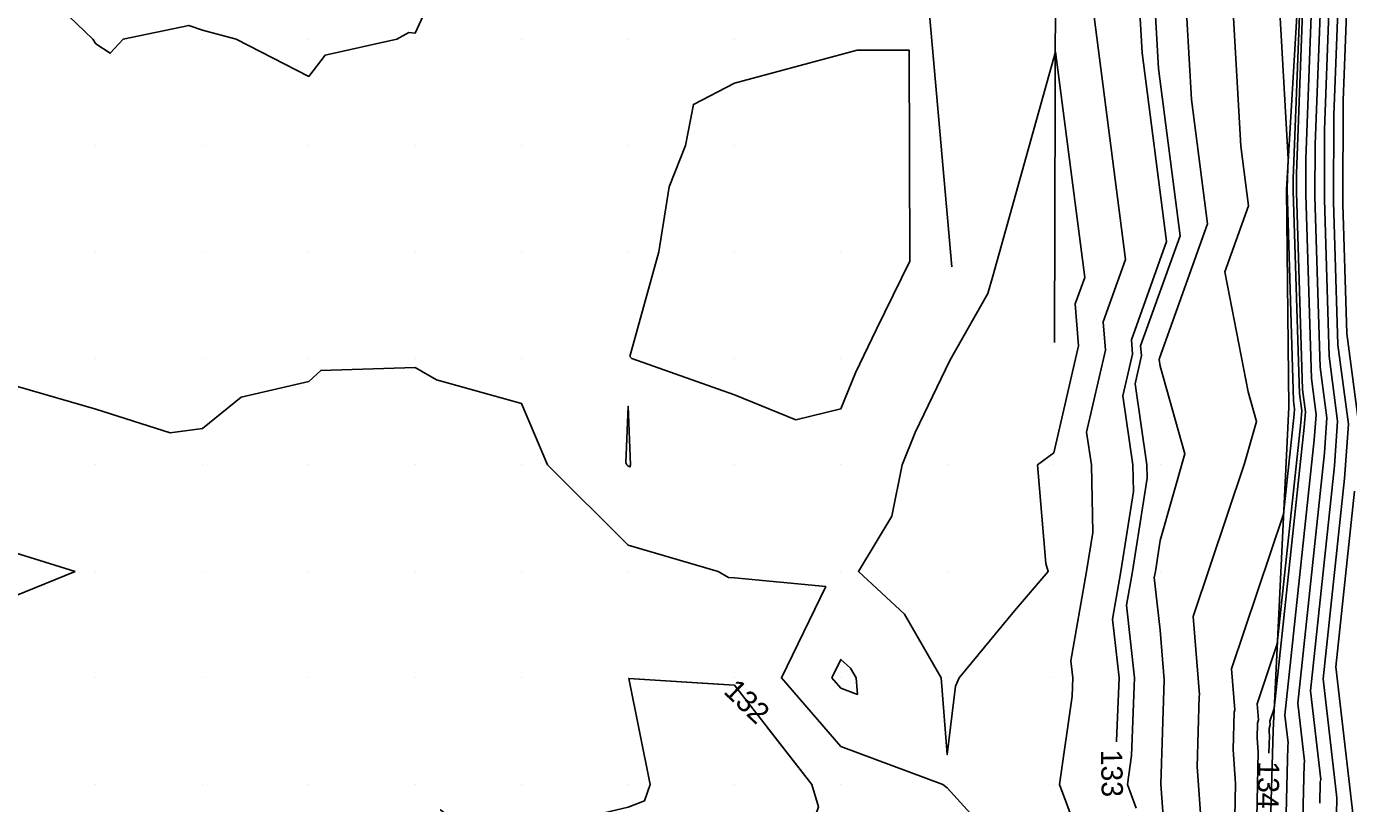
# Model space of a CAD drawing. Extents: x 2354170 to 2357230, y 866100 to 868290.
# Drawn here: x 2355193.4 to 2355317.7, y 866718.2 to 866791.2 of the extents above; entities that cross this region are included whole.
import ezdxf

# ---------------------------------------------------------------- set-up
doc = ezdxf.new("R2010")
doc.units = 0
for name, color, linetype in [('Default', 7, 'Continuous'), ('DTM Contours Major', 7, 'Continuous'), ('DTM Contours Minor', 7, 'Continuous'), ('Exist DTM QL2 LIDAR Elevation Point', 7, 'Continuous'), ('PH Exist DTM Breakline', 7, 'Continuous')]:
    doc.layers.add(name, color=color, linetype=linetype)

msp = doc.modelspace()

# ---------------------------------------------------------------- linework, layer by layer
at = {"layer": 'Default'}
for points in [[(2355295.87, 866724), (2355295.88, 866724.1), (2355296.12, 866730.01), (2355295.5, 866735.53), (2355296.29, 866740.01), (2355297.47, 866747.5), (2355297.42, 866750.01), (2355296.47, 866756.5), (2355297.37, 866760.4), (2355297.27, 866761.75), (2355300.58, 866770.98), (2355298.28, 866788.7), (2355297.72, 866798.45), (2355296.05, 866804.56), (2355296.22, 866806.3), (2355297.12, 866814.29), (2355297.9, 866822.01), (2355297.95, 866822.56)], [(2355310.2, 866722.94), (2355310.24, 866724.57), (2355310.21, 866724.9), (2355310.22, 866725.25), (2355310.32, 866725.61), (2355310.29, 866725.93), (2355310.69, 866727.12), (2355313.52, 866753.57), (2355313.62, 866755), (2355313.35, 866757.08), (2355312.77, 866775.64), (2355312.78, 866777.37), (2355313.73, 866802.65), (2355313.73, 866802.74), (2355313.69, 866803.29), (2355312.71, 866822.63)], [(2355314.97, 866718.23), (2355315.02, 866720.23), (2355315.06, 866720.47), (2355314.1, 866728.79), (2355316.36, 866749.94), (2355316.65, 866754.13), (2355315.85, 866760.24), (2355315.4, 866774.95), (2355315.41, 866781.49), (2355316.18, 866801.89), (2355316.13, 866802.72), (2355315.77, 866807.86), (2355315.26, 866817.93)], [(2355311.31, 866696.99), (2355311.96, 866723.59), (2355312, 866723.92), (2355311.7, 866726.52), (2355314.46, 866752.36), (2355314.63, 866754.71), (2355314.18, 866758.14), (2355313.65, 866775.41), (2355313.66, 866778.74), (2355314.55, 866802.39)], [(2355312.93, 866698.94), (2355313.49, 866721.91), (2355313.53, 866722.19), (2355312.9, 866727.65), (2355315.41, 866751.15), (2355315.64, 866754.42), (2355315.02, 866759.19), (2355314.52, 866775.18), (2355314.53, 866780.11), (2355315.37, 866802.14)], [(2355306.65, 866699.79), (2355307.06, 866720.06), (2355306.83, 866723.28), (2355306.93, 866726.78), (2355307, 866727.02), (2355306.68, 866730.85), (2355311.57, 866745.39), (2355312.57, 866754.78), (2355312.61, 866755.29), (2355312.51, 866756.03), (2355311.9, 866775.87), (2355311.9, 866775.99), (2355312, 866778.75), (2355310.68, 866801.99)], [(2355316.17, 866702.84), (2355316.56, 866718.55), (2355316.59, 866718.74), (2355315.29, 866729.92), (2355317.3, 866748.74), (2355317.67, 866753.84), (2355316.68, 866761.3), (2355316.27, 866774.72), (2355316.29, 866782.86), (2355317, 866801.64)], [(2355318.68, 866753.55), (2355317.52, 866762.35), (2355317.14, 866774.49), (2355317.17, 866784.23), (2355317.82, 866801.38)], [(2355300.7, 866711.03), (2355300.05, 866720.04), (2355300.35, 866729.83), (2355300.36, 866729.84), (2355299.97, 866734.49), (2355299.42, 866739.45), (2355299.52, 866740.01), (2355299.97, 866742.92), (2355302.3, 866751.06), (2355299.97, 866759.29), (2355299.88, 866759.92), (2355299.91, 866760.02), (2355299.9, 866760.05), (2355304.42, 866772.66), (2355302.91, 866784.32), (2355302.04, 866799.63)], [(2355303.88, 866715.55), (2355303.44, 866721.66), (2355303.64, 866728.3), (2355303.68, 866728.43), (2355303.07, 866735.78), (2355307.9, 866750.14), (2355309.03, 866754.09), (2355308.24, 866756.89), (2355306.06, 866768.15), (2355308.27, 866774.34), (2355307.55, 866779.94), (2355306.36, 866800.81)], [(2355232.95, 866797.04), (2355229.97, 866790.57), (2355229.37, 866790.62), (2355228.26, 866790.01), (2355221.5, 866788.48), (2355219.97, 866786.5), (2355213.16, 866790.01), (2355209.97, 866790.84), (2355208.69, 866791.29), (2355202.52, 866790.01), (2355201.31, 866788.67), (2355199.97, 866789.57), (2355199.68, 866790.01), (2355189.97, 866799.28)], [(2355293.07, 866713.1), (2355290.52, 866720.01), (2355291.69, 866728.29), (2355291.76, 866730.01), (2355291.58, 866731.62), (2355293.06, 866740.01), (2355293.64, 866743.67), (2355293.51, 866750.01), (2355293.06, 866753.09), (2355294.84, 866760.79), (2355294.63, 866763.44), (2355296.73, 866769.3), (2355293.64, 866793.08)], [(2355271.33, 866758.65), (2355273.31, 866762.76), (2355276.45, 866769.15), (2355276.4, 866788.96), (2355271.51, 866788.96), (2355259.97, 866785.85), (2355256.11, 866783.87), (2355255.36, 866780.01), (2355253.84, 866776.14), (2355252.87, 866770.01), (2355250.15, 866760.19), (2355250.33, 866760.01), (2355259.97, 866756.59), (2355265.74, 866754.25), (2355269.97, 866755.28), (2355271.33, 866758.65)], [(2355289.98, 866751.13), (2355288.46, 866750.01), (2355289.23, 866740.75), (2355289.46, 866740.01), (2355286.27, 866736.3), (2355281.09, 866730.01), (2355280.74, 866729.24), (2355279.97, 866722.81), (2355279.39, 866730.01), (2355275.96, 866735.99), (2355271.62, 866740.01), (2355274.77, 866745.21), (2355275.72, 866750.01), (2355276.94, 866753.04), (2355280.2, 866759.82), (2355283.79, 866766.12), (2355284.24, 866767.73), (2355290.13, 866788.82), (2355292.88, 866767.61), (2355291.99, 866765.14), (2355292.3, 866761.18), (2355289.98, 866751.13)], [(2355288.76, 866710.01), (2355279.97, 866719.67), (2355279.55, 866720.01), (2355269.97, 866723.55), (2355264.39, 866730.01), (2355268.55, 866738.58), (2355259.97, 866739.4), (2355259.4, 866739.44), (2355258.43, 866740.01), (2355249.97, 866742.46), (2355242.39, 866750.01), (2355239.97, 866755.79), (2355231.97, 866758.01), (2355229.97, 866759.15), (2355221.1, 866758.88), (2355219.97, 866757.86), (2355213.61, 866756.37), (2355209.97, 866753.43), (2355206.95, 866753.03), (2355199.97, 866755.26), (2355192.6, 866757.38)], [(2355249.97, 866749.88), (2355249.85, 866750.01), (2355249.76, 866750.22), (2355249.97, 866755.52), (2355250.2, 866750.01), (2355250.15, 866749.83), (2355249.97, 866749.88)], [(2355318.11, 866717.02), (2355316.49, 866731.05), (2355318.25, 866747.53)], [(2355198.02, 866740.01), (2355191.87, 866741.9), (2355189.97, 866742.37), (2355185.89, 866732.26)], [(2355187.22, 866732.97), (2355189.97, 866736.58), (2355192.31, 866737.67), (2355198.02, 866740.01)], [(2355269.13, 866730.01), (2355269.97, 866731.75), (2355270.88, 866730.92), (2355271.4, 866730.01), (2355271.53, 866728.45), (2355269.97, 866729.03), (2355269.13, 866730.01)], [(2355258.92, 866729.39), (2355250.04, 866729.94), (2355252.04, 866720.01), (2355251.53, 866718.45), (2355249.97, 866717.86), (2355243.61, 866716.37), (2355239.97, 866711.4), (2355232.35, 866717.63), (2355239.61, 866710.01), (2355236.89, 866703.1), (2355231.91, 866700.01), (2355233.63, 866693.66), (2355239.97, 866693.48), (2355241.92, 866690.01), (2355241.49, 866688.49), (2355239.97, 866685.37), (2355234.8, 866685.18), (2355230.89, 866683.71)], [(2355272.36, 866675.62), (2355274, 866670.01), (2355269.97, 866664.04), (2355268.1, 866668.13), (2355268.15, 866670.01), (2355268.22, 866671.76), (2355269.43, 866680.01), (2355269.41, 866680.57), (2355269.97, 866681.4), (2355276.16, 866683.82), (2355277.57, 866690.01), (2355279.97, 866694.79), (2355281.81, 866700.01), (2355279.97, 866706.39), (2355278.03, 866701.96), (2355269.97, 866703.77), (2355265.12, 866710.01), (2355267.86, 866717.89), (2355267.23, 866720.01), (2355263.01, 866725.42)]]:
    msp.add_lwpolyline(points, dxfattribs=at)
at = {"layer": 'DTM Contours Major'}
msp.add_lwpolyline([(2355314.97, 866718.23), (2355315.02, 866720.23), (2355315.06, 866720.47), (2355314.1, 866728.79), (2355316.36, 866749.94), (2355316.65, 866754.13), (2355315.85, 866760.24), (2355315.4, 866774.95), (2355315.41, 866781.49), (2355316.18, 866801.89), (2355316.13, 866802.72), (2355315.77, 866807.86), (2355315.26, 866817.93)], dxfattribs=at)
at = {"layer": 'DTM Contours Minor'}
for points in [[(2355308.65, 866696.74), (2355309.18, 866723.07), (2355309.08, 866724.36), (2355309.13, 866725.76), (2355309.21, 866726.08), (2355309.09, 866727.57), (2355310.98, 866733.21), (2355313.2, 866753.98), (2355313.28, 866755.1), (2355313.07, 866756.73), (2355312.48, 866775.72), (2355312.48, 866776.91), (2355313.46, 866802.73)], [(2355297.72, 866717.76), (2355296.89, 866720.01), (2355297.28, 866722.71), (2355297.57, 866730.01), (2355296.81, 866736.84), (2355297.37, 866740.01), (2355298.74, 866748.78), (2355298.72, 866750.01), (2355297.61, 866757.64), (2355298.22, 866760.28), (2355298.14, 866761.18), (2355301.86, 866771.54), (2355299.82, 866787.24), (2355299.16, 866798.84)], [(2355198.02, 866740.01), (2355191.87, 866741.9), (2355189.97, 866742.37), (2355185.89, 866732.26)], [(2355187.22, 866732.97), (2355189.97, 866736.58), (2355192.31, 866737.67), (2355198.02, 866740.01)], [(2355267.86, 866717.89), (2355267.23, 866720.01), (2355259.97, 866729.33), (2355250.04, 866729.94), (2355252.04, 866720.01), (2355251.53, 866718.45), (2355249.97, 866717.86)]]:
    msp.add_lwpolyline(points, dxfattribs=at)
at = {"layer": 'Exist DTM QL2 LIDAR Elevation Point'}
for p, q in [((2355199.97, 866790.01), (2355199.97, 866790.01)), ((2355209.97, 866790.01), (2355209.97, 866790.01)), ((2355219.97, 866790.01), (2355219.97, 866790.01)), ((2355229.97, 866790.01), (2355229.97, 866790.01)), ((2355239.97, 866790.01), (2355239.97, 866790.01)), ((2355249.97, 866790.01), (2355249.97, 866790.01)), ((2355259.97, 866790.01), (2355259.97, 866790.01)), ((2355199.97, 866780.01), (2355199.97, 866780.01)), ((2355209.97, 866780.01), (2355209.97, 866780.01)), ((2355219.97, 866780.01), (2355219.97, 866780.01)), ((2355229.97, 866780.01), (2355229.97, 866780.01)), ((2355239.97, 866780.01), (2355239.97, 866780.01)), ((2355249.97, 866780.01), (2355249.97, 866780.01)), ((2355259.97, 866780.01), (2355259.97, 866780.01)), ((2355199.97, 866770.01), (2355199.97, 866770.01)), ((2355209.97, 866770.01), (2355209.97, 866770.01)), ((2355219.97, 866770.01), (2355219.97, 866770.01)), ((2355229.97, 866770.01), (2355229.97, 866770.01)), ((2355239.97, 866770.01), (2355239.97, 866770.01)), ((2355249.97, 866770.01), (2355249.97, 866770.01)), ((2355259.97, 866770.01), (2355259.97, 866770.01)), ((2355269.97, 866770.01), (2355269.97, 866770.01)), ((2355199.97, 866760.01), (2355199.97, 866760.01)), ((2355209.97, 866760.01), (2355209.97, 866760.01)), ((2355219.97, 866760.01), (2355219.97, 866760.01)), ((2355229.97, 866760.01), (2355229.97, 866760.01)), ((2355239.97, 866760.01), (2355239.97, 866760.01)), ((2355249.97, 866760.01), (2355249.97, 866760.01)), ((2355259.97, 866760.01), (2355259.97, 866760.01)), ((2355269.97, 866760.01), (2355269.97, 866760.01)), ((2355299.97, 866760.01), (2355299.97, 866760.01)), ((2355199.97, 866750.01), (2355199.97, 866750.01)), ((2355209.97, 866750.01), (2355209.97, 866750.01)), ((2355219.97, 866750.01), (2355219.97, 866750.01)), ((2355229.97, 866750.01), (2355229.97, 866750.01)), ((2355239.97, 866750.01), (2355239.97, 866750.01)), ((2355249.97, 866750.01), (2355249.97, 866750.01)), ((2355259.97, 866750.01), (2355259.97, 866750.01)), ((2355269.97, 866750.01), (2355269.97, 866750.01)), ((2355279.97, 866750.01), (2355279.97, 866750.01)), ((2355289.97, 866750.01), (2355289.97, 866750.01)), ((2355299.97, 866750.01), (2355299.97, 866750.01)), ((2355199.97, 866740.01), (2355199.97, 866740.01)), ((2355209.97, 866740.01), (2355209.97, 866740.01)), ((2355219.97, 866740.01), (2355219.97, 866740.01)), ((2355229.97, 866740.01), (2355229.97, 866740.01)), ((2355239.97, 866740.01), (2355239.97, 866740.01)), ((2355249.97, 866740.01), (2355249.97, 866740.01)), ((2355259.97, 866740.01), (2355259.97, 866740.01)), ((2355269.97, 866740.01), (2355269.97, 866740.01)), ((2355279.97, 866740.01), (2355279.97, 866740.01)), ((2355289.97, 866740.01), (2355289.97, 866740.01)), ((2355299.97, 866740.01), (2355299.97, 866740.01)), ((2355199.97, 866730.01), (2355199.97, 866730.01)), ((2355209.97, 866730.01), (2355209.97, 866730.01)), ((2355219.97, 866730.01), (2355219.97, 866730.01)), ((2355229.97, 866730.01), (2355229.97, 866730.01)), ((2355239.97, 866730.01), (2355239.97, 866730.01)), ((2355249.97, 866730.01), (2355249.97, 866730.01)), ((2355259.97, 866730.01), (2355259.97, 866730.01)), ((2355269.97, 866730.01), (2355269.97, 866730.01)), ((2355279.97, 866730.01), (2355279.97, 866730.01)), ((2355289.97, 866730.01), (2355289.97, 866730.01)), ((2355299.97, 866730.01), (2355299.97, 866730.01)), ((2355199.97, 866720.01), (2355199.97, 866720.01)), ((2355209.97, 866720.01), (2355209.97, 866720.01)), ((2355219.97, 866720.01), (2355219.97, 866720.01)), ((2355229.97, 866720.01), (2355229.97, 866720.01)), ((2355239.97, 866720.01), (2355239.97, 866720.01)), ((2355249.97, 866720.01), (2355249.97, 866720.01)), ((2355259.97, 866720.01), (2355259.97, 866720.01)), ((2355269.97, 866720.01), (2355269.97, 866720.01)), ((2355279.97, 866720.01), (2355279.97, 866720.01)), ((2355289.97, 866720.01), (2355289.97, 866720.01)), ((2355299.97, 866720.01), (2355299.97, 866720.01))]:
    msp.add_line(p, q, dxfattribs=at)
at = {"layer": 'PH Exist DTM Breakline'}
for points in [[(2355312.05, 866755.45), (2355311.83, 866775.89), (2355313.44, 866802.74), (2355312.07, 866832.79), (2355312.54, 866859.75), (2355310.17, 866885.62), (2355309.71, 866917.75), (2355309.41, 866945), (2355309.98, 866975.25), (2355310.23, 866999.69)], [(2355287.13, 866959.65), (2355286.72, 866916.8), (2355287.44, 866867.89), (2355289.41, 866830.19), (2355290.15, 866796.38), (2355290.04, 866761.52)], [(2355280.4, 866768.62), (2355278.15, 866794.12), (2355278.72, 866836.49), (2355280.3, 866868.3), (2355280.55, 866894.09), (2355278.78, 866925.73)], [(2355312.05, 866755.45), (2355310.59, 866725.08), (2355309.64, 866692.2), (2355308.77, 866675.65), (2355306.69, 866664.3), (2355304.82, 866650.63), (2355303.11, 866636.82), (2355298.27, 866610.3), (2355293.42, 866580.12), (2355287.51, 866544.37), (2355280.97, 866513.44), (2355273.38, 866486.51), (2355262.84, 866454.97), (2355248.32, 866418.02), (2355229.84, 866373.38), (2355221.15, 866356.91)]]:
    msp.add_lwpolyline(points, dxfattribs=at)

# ---------------------------------------------------------------- texts
at = {"layer": 'Default'}
for s, rotation, p in [('132', 315.8652, (2355258.86, 866728.64)), ('133', 271.0949, (2355294.4, 866723.26)), ('134', 268.852, (2355309.19, 866722.2))]:
    msp.add_text(s, height=2, rotation=rotation, dxfattribs=at).set_placement(p)

doc.saveas('drawing.dxf')
